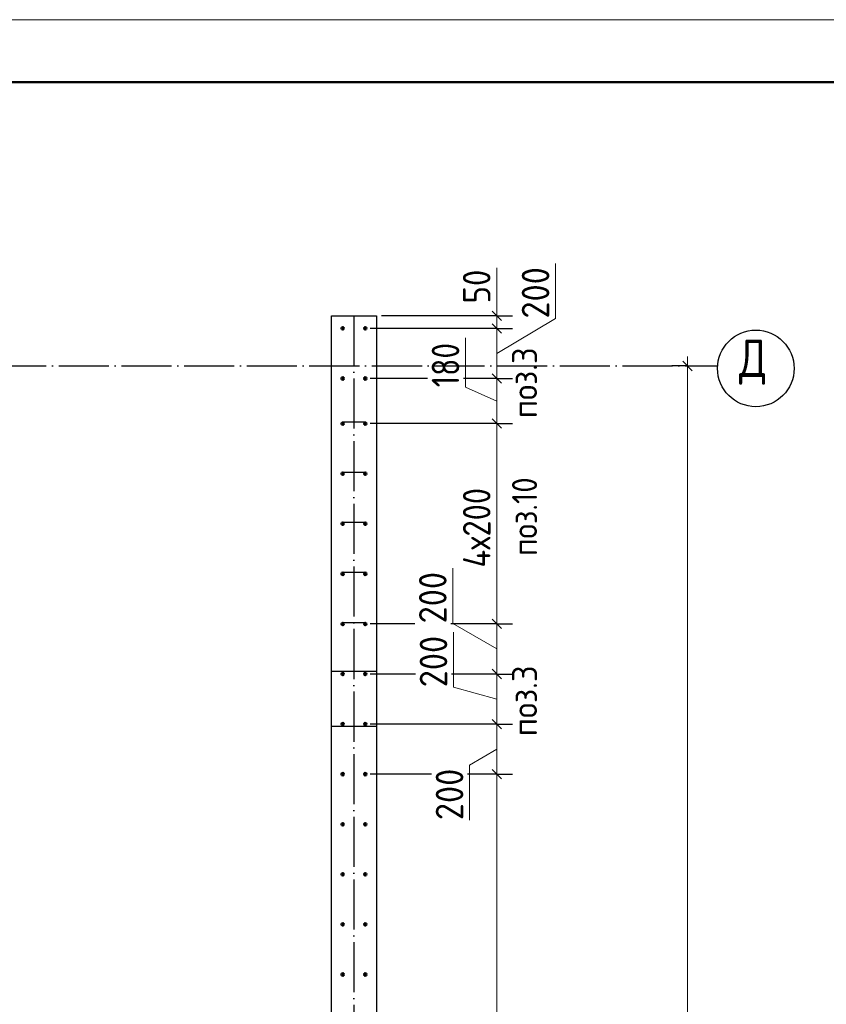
# Model space of a CAD drawing. Header units: millimetres. Extents: x -49773 to 2322955, y -3321 to 58485.
# Tile 394 of 580: x 1493660 to 1500101, y 31404 to 39268. Entities that reach past the tile are written whole.
import ezdxf

# ---------------------------------------------------------------- set-up
doc = ezdxf.new("R2010")
doc.units = ezdxf.units.MM
for name, pattern in [('______11', [500, 400, -50, 0, -50]), ('______2', [270, 200, -70]), ('______5', [1100, 800, -100, 100, -100])]:
    doc.linetypes.add(name, pattern=pattern)
for name, color, linetype, lineweight in [('Standard', 7, 'Continuous', 25), ('Арм.стержн. вертикальными 1', 22, 'Continuous', 35), ('Арм.стержн. вертикальными 3', 34, 'Continuous', 35), ('Размерная линия_ общее', 7, 'Continuous', 13), ('Стена_ общее', 7, 'Continuous', 35)]:
    doc.layers.add(name, color=color, linetype=linetype, lineweight=lineweight)
doc.layers.add('Осевая линия_ общее', color=7, linetype='______5', lineweight=13, true_color=0xa0a0a0)
doc.styles.add('ISOCPEUR', font='txt')

msp = doc.modelspace()

# ---------------------------------------------------------------- linework, layer by layer
at = {"layer": 'Standard', "color": 7, "linetype": 'Continuous', "lineweight": 13, "transparency": 33554687}
msp.add_lwpolyline([(1450162.1, -2732.2), (1509562.1, -2732.2), (1509562.1, 39267.8), (1450162.1, 39267.8), (1450162.1, -2732.2)], close=True, dxfattribs=at)
at = {"layer": 'Standard', "color": 7, "linetype": 'Continuous', "lineweight": 50, "transparency": 33554687}
msp.add_lwpolyline([(1452162.1, 38767.8), (1509062.1, 38767.8), (1509062.1, -2232.2), (1452162.1, -2232.2), (1452162.1, 38767.8)], close=True, dxfattribs=at)
at = {"layer": 'Арм.стержн. вертикальными 1', "color": 4, "linetype": 'Continuous', "lineweight": 50, "transparency": 33554687}
for centre in [(1496239.5, 36802.3), (1496419.5, 36802.3), (1496239.5, 36402.3), (1496419.5, 36402.3), (1496239.5, 36042.3), (1496419.5, 36042.3), (1496239.5, 35642.3), (1496419.5, 35642.3), (1496239.5, 35242.3), (1496419.5, 35242.3), (1496239.5, 34842.3), (1496419.5, 34842.3), (1496239.5, 34442.3), (1496419.5, 34442.3), (1496239.5, 34042.3), (1496419.5, 34042.3), (1496239.5, 33642.3), (1496419.5, 33642.3), (1496239.5, 33242.3), (1496419.5, 33242.3), (1496239.5, 32842.3), (1496419.5, 32842.3), (1496239.5, 32442.3), (1496419.5, 32442.3), (1496239.5, 32042.3), (1496419.5, 32042.3), (1496239.5, 31642.3), (1496419.5, 31642.3)]:
    msp.add_circle(centre, 10, dxfattribs=at)
at = {"layer": 'Арм.стержн. вертикальными 3', "color": 4, "linetype": 'Continuous', "lineweight": 25, "transparency": 33554687}
for p, q in [((1496419.5, 36052.3), (1496239.5, 36052.3)), ((1496419.5, 35652.3), (1496239.5, 35652.3)), ((1496419.5, 35252.3), (1496239.5, 35252.3)), ((1496419.5, 34852.3), (1496239.5, 34852.3)), ((1496419.5, 34452.3), (1496239.5, 34452.3))]:
    msp.add_line(p, q, dxfattribs=at)
at = {"layer": 'Осевая линия_ общее', "color": 253, "linetype": '______11', "lineweight": -3, "true_color": 0xa0a0a0, "transparency": 33554687}
for p, q in [((1496329.5, 36902.3), (1496329.5, 23208.5)), ((1480469.5, 36502.3), (1499232.5, 36502.3))]:
    msp.add_line(p, q, dxfattribs=at)
at = {"layer": 'Осевая линия_ общее', "color": 7, "linetype": 'Continuous', "lineweight": 25, "transparency": 33554687}
msp.add_circle((1499538.3, 36482.8), 305.8, dxfattribs=at)
at = {"layer": 'Размерная линия_ общее', "color": 7, "linetype": 'Continuous', "lineweight": 13, "transparency": 33554687}
for p, q in [((1497469.3, 37001.2), (1497469.3, 37287.2)), ((1497939.2, 36880.6), (1497939.2, 37320.6)), ((1497469.6, 36852.3), (1497469.3, 37001.2)), ((1497469.6, 36902.3), (1497469.6, 36977.3)), ((1497469.6, 36802.3), (1497469.6, 36902.3)), ((1497469.6, 36602.3), (1497939.2, 36880.6)), ((1497469.6, 36402.3), (1497469.6, 36802.3)), ((1497220.3, 36331.8), (1497220.3, 36727.8)), ((1498993.1, 36502.3), (1498993.1, 36577.3)), ((1497469.6, 36222.3), (1497220.3, 36331.8)), ((1497469.6, 36042.3), (1497469.6, 36402.3)), ((1497469.6, 34442.3), (1497469.6, 36042.3)), ((1497118.9, 34446.3), (1497118.9, 34886.3)), ((1497469.6, 34242.3), (1497118.9, 34446.3)), ((1497469.6, 34042.3), (1497469.6, 34442.3)), ((1497124.3, 33936), (1497124.3, 34376)), ((1497469.6, 33642.3), (1497469.6, 34042.3)), ((1497469.6, 33842.3), (1497124.3, 33936)), ((1497469.6, 33242.3), (1497469.6, 33642.3)), ((1497469.6, 33442.3), (1497252.3, 33315.1)), ((1497252.3, 33315.1), (1497252.3, 32875.1)), ((1497469.6, 26842.3), (1497469.6, 33242.3))]:
    msp.add_line(p, q, dxfattribs=at)
at = {"layer": 'Размерная линия_ общее', "color": 253, "linetype": 'Continuous', "lineweight": -3, "true_color": 0xa0a0a0, "transparency": 33554687}
for p, q in [((1497469.6, 36902.3), (1497344.6, 36902.3)), ((1497469.6, 36902.3), (1497594.6, 36902.3)), ((1497469.6, 36802.3), (1497344.6, 36802.3)), ((1497469.6, 36802.3), (1497594.6, 36802.3)), ((1498993.1, 36502.3), (1498868.1, 36502.3)), ((1498993.1, 36502.3), (1498936, 36502.3)), ((1498993.1, 36502.3), (1499118.1, 36502.3)), ((1496917.3, 36402.3), (1496459.5, 36402.3)), ((1497469.6, 36402.3), (1497344.6, 36402.3)), ((1497469.6, 36402.3), (1497594.6, 36402.3)), ((1497469.6, 36042.3), (1497344.6, 36042.3)), ((1497469.6, 36042.3), (1497594.6, 36042.3)), ((1496815.9, 34442.3), (1496459.5, 34442.3)), ((1497469.6, 34442.3), (1497344.6, 34442.3)), ((1497469.6, 34442.3), (1497594.6, 34442.3)), ((1496821.3, 34042.3), (1496459.5, 34042.3)), ((1497469.6, 34042.3), (1497344.6, 34042.3)), ((1497469.6, 34042.3), (1497594.6, 34042.3)), ((1497469.6, 33642.3), (1497344.6, 33642.3)), ((1497469.6, 33642.3), (1497594.6, 33642.3)), ((1496949.3, 33242.3), (1496459.5, 33242.3)), ((1497469.6, 33242.3), (1497344.6, 33242.3)), ((1497469.6, 33242.3), (1497594.6, 33242.3))]:
    msp.add_line(p, q, dxfattribs=at)
at = {"layer": 'Размерная линия_ общее', "color": 7, "linetype": 'Continuous', "lineweight": 25, "transparency": 33554687}
for p, q in [((1497507.1, 36864.8), (1497432.1, 36939.8)), ((1497507.1, 36764.8), (1497432.1, 36839.8)), ((1499030.6, 36464.8), (1498955.6, 36539.8)), ((1497507.1, 36364.8), (1497432.1, 36439.8)), ((1497507.1, 36004.8), (1497432.1, 36079.8)), ((1497507.1, 34404.8), (1497432.1, 34479.8)), ((1497507.1, 34004.8), (1497432.1, 34079.8)), ((1497507.1, 33604.8), (1497432.1, 33679.8)), ((1497507.1, 33204.8), (1497432.1, 33279.8))]:
    msp.add_line(p, q, dxfattribs=at)
at = {"layer": 'Размерная линия_ общее', "color": 253, "linetype": 'Continuous', "lineweight": -3, "true_color": 0xa0a0a0, "transparency": 33554687}
for points in [[(1497469.6, 36902.3), (1497452.3, 36902.3), (1497452.3, 36902.3), (1496549.5, 36902.3)], [(1497469.6, 36802.3), (1497452.3, 36802.3), (1497452.3, 36802.3), (1496459.5, 36802.3)], [(1497469.6, 36402.3), (1497452.2, 36402.3), (1497452.2, 36402.3), (1497203.3, 36402.3)], [(1497469.6, 36042.3), (1497452.2, 36042.3), (1497452.2, 36042.3), (1497208.8, 36042.3), (1497208.8, 36042.3), (1496459.5, 36042.3)], [(1497469.6, 34442.3), (1497452.5, 34442.3), (1497452.5, 34442.3), (1497452, 34442.3), (1497452, 34442.3), (1497243.5, 34442.3), (1497243.5, 34442.3), (1497101.9, 34442.3)], [(1497469.6, 34042.3), (1497452.4, 34042.3), (1497452.4, 34042.3), (1497452, 34042.3), (1497452, 34042.3), (1497252.1, 34042.3), (1497252.1, 34042.3), (1497115.4, 34042.3), (1497115.4, 34042.3), (1497107.3, 34042.3)], [(1497469.6, 33642.3), (1497452.4, 33642.3), (1497452.4, 33642.3), (1497451.9, 33642.3), (1497451.9, 33642.3), (1497260.8, 33642.3), (1497260.8, 33642.3), (1497130, 33642.3), (1497130, 33642.3), (1497117.2, 33642.3), (1497117.2, 33642.3), (1496459.5, 33642.3)], [(1497469.6, 33242.3), (1497452.3, 33242.3), (1497452.3, 33242.3), (1497451.9, 33242.3), (1497451.9, 33242.3), (1497269.4, 33242.3), (1497269.4, 33242.3), (1497235.3, 33242.3)]]:
    msp.add_lwpolyline(points, dxfattribs=at)
at = {"layer": 'Размерная линия_ общее', "color": 7, "linetype": 'Continuous', "lineweight": 13, "transparency": 33554687}
msp.add_lwpolyline([(1498993.1, 25502.3), (1498993.1, 30778.4), (1498993.1, 30778.4), (1498993.1, 36502.3)], dxfattribs=at)
at = {"layer": 'Стена_ общее', "color": 7, "linetype": 'Continuous', "lineweight": 25, "transparency": 33554687}
for p, q in [((1496149.5, 34062.3), (1496149.5, 36902.3)), ((1496149.5, 36902.3), (1496509.5, 36902.3)), ((1496509.5, 36902.3), (1496509.5, 34062.3)), ((1496149.5, 33622.3), (1496149.5, 34062.3)), ((1496509.5, 34062.3), (1496149.5, 34062.3)), ((1496509.5, 34062.3), (1496509.5, 33622.3)), ((1496509.5, 33622.3), (1496149.5, 33622.3)), ((1496149.5, 26702.3), (1496149.5, 33622.3)), ((1496509.5, 33622.3), (1496509.5, 25342.3))]:
    msp.add_line(p, q, dxfattribs=at)
at = {"layer": 'Стена_ общее', "color": 253, "linetype": '______2', "lineweight": 18, "true_color": 0xababab, "transparency": 33554687}
for p, q in [((1496149.5, 34062.3), (1496149.5, 34062.3)), ((1496509.5, 33622.3), (1496509.5, 33622.3))]:
    msp.add_line(p, q, dxfattribs=at)

# ---------------------------------------------------------------- texts
at = {"layer": 'Standard', "color": 7, "linetype": 'Continuous', "lineweight": 18, "transparency": 33554687, "char_height": 200, "attachment_point": 7, "rotation": 90, "style": 'ISOCPEUR'}
for s, insert, width in [('\\W0.94;поз.3', (1497791.6, 36085.2), 703.224), ('\\W0.90;поз.10', (1497791.6, 34985.2), 799.266), ('\\W0.94;поз.3', (1497791.6, 33545.2), 703.217)]:
    msp.add_mtext(s, dxfattribs=dict(at, insert=insert, width=width))
at = {"layer": 'Осевая линия_ общее', "color": 7, "linetype": 'Continuous', "lineweight": 25, "transparency": 33554687, "insert": (1499403.3, 36352.3), "char_height": 300, "width": 392.649, "attachment_point": 7, "style": 'ISOCPEUR'}
msp.add_mtext('\\W0.82;Д', dxfattribs=at)
at = {"layer": 'Размерная линия_ общее', "color": 7, "linetype": 'Continuous', "lineweight": 25, "transparency": 33554687, "char_height": 220, "attachment_point": 7, "rotation": 90, "style": 'ISOCPEUR'}
for s, insert, width in [('\\W0.87;50', (1497419.3, 37001.2), 403.924), ('\\W0.91;200', (1497889.2, 36880.6), 561.996), ('\\W0.83;180', (1497170.3, 36331.8), 508.571), ('\\W0.86;4х200', (1497419.6, 34892.3), 814.151), ('\\W0.91;200', (1497068.9, 34446.3), 561.996), ('\\W0.91;200', (1497074.3, 33936), 561.996), ('\\W0.91;200', (1497202.3, 32875.1), 561.988)]:
    msp.add_mtext(s, dxfattribs=dict(at, insert=insert, width=width))

doc.saveas('drawing.dxf')
